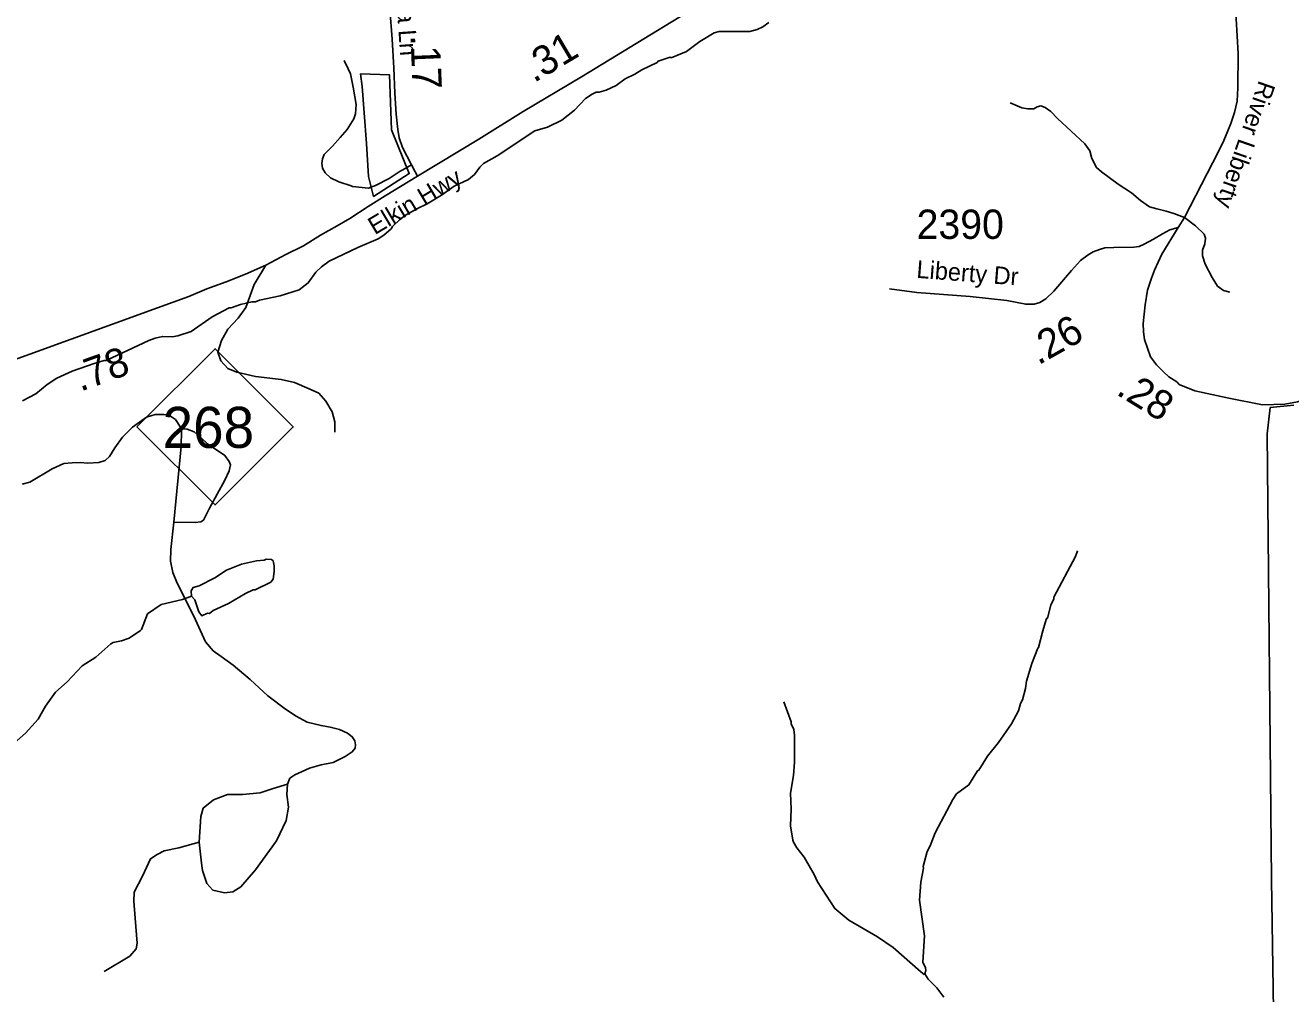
# Model space of a CAD drawing. Extents: x 1248224 to 1454986, y 825081 to 985870.
# Drawn here: x 1377448 to 1382840, y 892948 to 897074 of the extents above; entities that cross this region are included whole.
import ezdxf

# ---------------------------------------------------------------- set-up
doc = ezdxf.new("R2010")
doc.units = 0
for name, color, linetype in [('Exist Boundary Political City Limit New', 7, 'Continuous'), ('Exist Hydrographic Misc Water Feature', 7, 'Continuous'), ('Exist Road Non-System Type 51', 7, 'Continuous'), ('Exist Road Primary NC Attributed', 7, 'Continuous'), ('Exist Road Primary NC Label', 7, 'Continuous'), ('Exist Road Primary NC Mileage Hundredths English Label', 7, 'Continuous'), ('Exist Road Primary NC Shield CELL', 7, 'Continuous'), ('Exist Road Primary NC Shield Number Label', 7, 'Continuous'), ('Exist Road Secondary Mileage Hundredths English Label', 7, 'Continuous'), ('Exist Road Secondary Type 51 Attributed', 7, 'Continuous'), ('Exist Road Secondary Type 51 Label', 7, 'Continuous'), ('Exist Road Secondary Type 51 Number Label', 7, 'Continuous'), ('Map Preparation Boundary City Limit Buffer Line', 7, 'Continuous')]:
    doc.layers.add(name, color=color, linetype=linetype)

msp = doc.modelspace()

# ---------------------------------------------------------------- linework, layer by layer
at = {"layer": 'Exist Boundary Political City Limit New'}
for points in [[(1378876.1, 896866.7), (1379000.5, 896862.3), (1379008.6, 896627.9), (1379084.6, 896442.2), (1378932.5, 896344.7), (1378911.2, 896430), (1378902.1, 896570), (1378892.9, 896701), (1378883.8, 896813.6), (1378876.1, 896866.7)], [(1382778.2, 892136.6), (1382758.2, 893432.8), (1382740.2, 895333.7), (1382752.5, 895446.1)], [(1382752.5, 895446.1), (1382852.9, 895455.2)]]:
    msp.add_lwpolyline(points, dxfattribs=at)
at = {"layer": 'Exist Hydrographic Misc Water Feature'}
for points in [[(1380615.9, 897086.4), (1380591.5, 897066.9), (1380567.2, 897055.4), (1380535.1, 897048.1), (1380405, 897047), (1380383, 897041.5), (1380322.2, 897004.9), (1380265.2, 896962.2), (1380200.6, 896935.5), (1380196.7, 896937.7), (1380144.3, 896920.9), (1380140.2, 896914.9), (1380075.5, 896884.4), (1380045, 896865.1), (1380004.7, 896845.9), (1379966, 896816.8), (1379923.6, 896797.8), (1379893.4, 896788.4), (1379881.4, 896788.7), (1379863.3, 896781.1), (1379834.8, 896761.8), (1379788.1, 896711.9), (1379734.8, 896670), (1379674.1, 896639.3), (1379619.8, 896624.6), (1379459.5, 896518.2), (1379400.8, 896485.6), (1379384.4, 896469.9), (1379361.7, 896438.4), (1379337.3, 896417), (1379275.7, 896387.9), (1379221.5, 896349.9), (1379160.6, 896313.3), (1379119, 896294)], [(1379119, 896294), (1379068, 896265), (1379043.5, 896245.5), (1379012.9, 896216.2), (1379006.7, 896206.4), (1378976, 896179.1), (1378951.7, 896163.6), (1378865, 896127.5), (1378743.6, 896068.3), (1378711.1, 896045), (1378686.6, 896021.5), (1378653.7, 895976.3), (1378615, 895947.2), (1378534.4, 895920.9), (1378446.1, 895902.9), (1378429.9, 895895.3), (1378413.9, 895895.6), (1378365.6, 895884.8), (1378325.3, 895869.6), (1378317.3, 895869.8), (1378244.4, 895831.4), (1378155.1, 895769.4), (1378098.7, 895750.7), (1378074.6, 895747.2), (1378032.6, 895748.1), (1378002.4, 895740.8), (1377974.2, 895731.5), (1377792.3, 895645.5), (1377784.3, 895645.7), (1377742.1, 895632.6), (1377647.4, 895600.8), (1377582.7, 895570.2), (1377542.1, 895543), (1377493.3, 895504.2), (1377436.6, 895473.4)], [(1381931.1, 894834.7), (1381922.6, 894810.9), (1381830.8, 894637), (1381830.6, 894629.1), (1381818.1, 894605.3), (1381805, 894551.7), (1381798.8, 894541.9), (1381783.8, 894494.2), (1381766.2, 894422.6), (1381762.2, 894420.7), (1381736.7, 894355.3), (1381715.1, 894279.8), (1381710.4, 894247.9), (1381697.4, 894200.3), (1381689, 894184.5), (1381680.3, 894152.7), (1381651.1, 894097.3), (1381595.3, 894018.7), (1381548.1, 893959.7), (1381510.9, 893900.6), (1381505.4, 893897.2), (1381469.4, 893837.5), (1381416.6, 893798.8), (1381400, 893775.1), (1381325, 893632.9), (1381303.8, 893577.3), (1381291.3, 893553.6), (1381273.8, 893490.1), (1381275.7, 893482.1), (1381264.4, 893422.3), (1381258.3, 893346.5), (1381279.5, 893194.2), (1381273, 893082.3), (1381284.5, 893058.1), (1381286.2, 893046), (1381281.9, 893032.2)], [(1378156.6, 894642), (1378155.1, 894664.1), (1378163.4, 894677.9), (1378189.5, 894685.3), (1378256.3, 894719.9), (1378305, 894752.8), (1378369.6, 894777.3), (1378433.9, 894791.9), (1378465.9, 894795.2), (1378474, 894799), (1378498, 894798.5), (1378503.9, 894792.3), (1378509.4, 894770.2), (1378508.9, 894746.2), (1378504.2, 894714.4), (1378493.9, 894700.6), (1378427.2, 894668.1), (1378419.2, 894668.3), (1378386.9, 894653), (1378313.9, 894610.7), (1378249.2, 894580.1), (1378233, 894568.4), (1378225, 894568.6), (1378200.7, 894557.1), (1378187.2, 894575.5), (1378170.3, 894625.8), (1378156.6, 894642)], [(1378156.6, 894642), (1378118.3, 894627), (1378027.8, 894606.7), (1377968.9, 894566.3), (1377943.5, 894498.9), (1377939.1, 894495.2), (1377890.7, 894462.1), (1377858.4, 894450.8), (1377822.3, 894443.5), (1377812.1, 894437.8), (1377748.9, 894381.2), (1377690.1, 894344.6), (1377626.6, 894276), (1377577.7, 894233.1), (1377533.9, 894172.6), (1377503.1, 894116.8), (1377449.8, 894058.1), (1377376.4, 893993.7)], [(1380681, 894190.7), (1380711.2, 894106.1), (1380711.1, 894098.1), (1380722.5, 894073.8), (1380726, 894049.7), (1380725.4, 893933.9), (1380722.2, 893878), (1380708.6, 893802.4), (1380712, 893733.5), (1380709.5, 893662.4), (1380718.2, 893602.2), (1380722, 893594.1), (1380735.6, 893569.9), (1380766.6, 893529.2), (1380809.1, 893456.3), (1380824.3, 893424), (1380898, 893310.4), (1380956.9, 893261.2), (1381079.3, 893190.6), (1381146.4, 893145.1), (1381264.1, 893040.6), (1381277.9, 893030.2), (1381281.9, 893032.2)], [(1381281.9, 893032.2), (1381295.5, 893009.9), (1381332.7, 892973.1), (1381361.8, 892932.4)]]:
    msp.add_lwpolyline(points, dxfattribs=at)
at = {"layer": 'Exist Road Non-System Type 51'}
for p, q in [((1378823.6, 896888.6), (1378807.2, 896924.7)), ((1379094.4, 896479.7), (1379056.8, 896458.5))]:
    msp.add_line(p, q, dxfattribs=at)
for points in [[(1378790.5, 896596), (1378820.1, 896629.8), (1378848.7, 896676.1), (1378855.5, 896697.2), (1378858.3, 896736.9), (1378846, 896810.9), (1378833.7, 896866.5), (1378823.6, 896888.6)], [(1381645.3, 896744.2), (1381694.4, 896723), (1381720.3, 896717.7), (1381746.2, 896717.7), (1381759.8, 896727), (1381776.2, 896730.9), (1381793.9, 896724.3), (1381818.4, 896707.1), (1381847, 896676.7), (1381962.9, 896568.3), (1381984.7, 896539.2), (1381992.9, 896506.1), (1382012, 896467.8), (1382033.8, 896449.3), (1382104.6, 896397.7), (1382161.2, 896360), (1382200.7, 896327), (1382238.9, 896300.5), (1382270.2, 896292.6), (1382309.7, 896282), (1382342.4, 896272.8), (1382387.4, 896255.6)], [(1378836.7, 896389.6), (1378784.7, 896407.6), (1378749.2, 896423.5), (1378726.1, 896444.7), (1378715.2, 896465.8), (1378712.4, 896485.6), (1378715.2, 896505.5), (1378722, 896524), (1378757.4, 896558.4), (1378790.5, 896596)], [(1379056.8, 896458.5), (1379046.3, 896452.6), (1378998.6, 896420.9), (1378940, 896391.8), (1378910.1, 896379.9), (1378841.9, 896387.8), (1378836.7, 896389.6)], [(1382387.4, 896255.6), (1382434.4, 896219.2), (1382471.2, 896183.5), (1382476.7, 896166.3), (1382474, 896142.5), (1382464.4, 896116.1), (1382464.4, 896092.3), (1382475.3, 896056.6), (1382505.3, 895999.7), (1382528.5, 895962.7), (1382554.4, 895944.2), (1382580.3, 895936.2)], [(1378472.6, 896051.3), (1378423.5, 895969.3), (1378388.1, 895871.4), (1378355.4, 895826.5), (1378311.8, 895778.9), (1378284.5, 895731.3), (1378268.1, 895681), (1378281.8, 895644), (1378311.8, 895612.3), (1378349.9, 895596.4), (1378429, 895577.9), (1378538, 895564.6), (1378595.2, 895551.4), (1378657.9, 895525), (1378698.8, 895506.5), (1378728.8, 895472.1), (1378756, 895427.1), (1378767, 895384.8), (1378767, 895339.9)], [(1377434.8, 895119), (1377467.5, 895127), (1377562.9, 895183.8), (1377611.9, 895206.3), (1377648.7, 895210.3), (1377682.8, 895211.6), (1377715.5, 895208.9), (1377761.2, 895211.6), (1377788.4, 895219.5), (1377807.5, 895236.7), (1377829.3, 895273.7), (1377862, 895318.7), (1377905.6, 895362.3), (1377964.2, 895404.6), (1378001, 895415.2), (1378039.2, 895415.2), (1378062.4, 895411.3), (1378088.2, 895394.1), (1378110.1, 895362.3), (1378111.8, 895355.1)], [(1378111.8, 895355.1), (1378138.7, 895353.1), (1378167.3, 895341.2), (1378228.6, 895288.3), (1378298.1, 895240.7), (1378317.2, 895215.6), (1378322.7, 895201), (1378317.2, 895175.9), (1378298.1, 895136.2), (1378232.7, 895015.9), (1378208.2, 894965.6), (1378195.9, 894957.7), (1378172.7, 894955.1), (1378081.4, 894956.4)], [(1378111.8, 895355.1), (1378113.5, 895347.8), (1378112.8, 895279), (1378081.4, 894956.4)], [(1378081.4, 894956.4), (1378068.5, 894840), (1378067.1, 894791.1), (1378076.7, 894742.2), (1378095.7, 894697.2), (1378166.6, 894555.7), (1378216.4, 894447.3), (1378249.1, 894408.9), (1378283.1, 894385.1), (1378333.6, 894348.1), (1378407.2, 894286), (1378481.4, 894217.2), (1378556.4, 894160.3), (1378602.7, 894129.9), (1378649.1, 894104.8), (1378709, 894090.3), (1378747.2, 894083.6), (1378786.7, 894073.1), (1378820.8, 894058.5), (1378841.2, 894042.6), (1378852.1, 894025.5), (1378854.9, 894008.3), (1378853.5, 893993.7), (1378841.2, 893977.9), (1378811.2, 893958), (1378759.5, 893932.9), (1378709, 893922.3), (1378660, 893909.1), (1378596.6, 893880), (1378576.2, 893866.8)], [(1378576.2, 893866.8), (1378565.7, 893840.8), (1378562.2, 893796.6), (1378569.2, 893741.9), (1378560.4, 893685.4), (1378518, 893598.8), (1378429.8, 893475.1), (1378366.2, 893402.7), (1378332.7, 893381.5), (1378297.4, 893378), (1378247.9, 893388.6), (1378221.5, 893416.8), (1378203.8, 893473.4), (1378198.5, 893503.4), (1378189.7, 893593.5)], [(1378189.7, 893593.5), (1378196.7, 893703), (1378205.6, 893738.3), (1378249.7, 893773.7), (1378309.7, 893796.6), (1378373.3, 893796.6), (1378449.2, 893803.7), (1378503.9, 893821.4), (1378565.7, 893840.8)], [(1378189.7, 893593.5), (1378103.2, 893568.8), (1378039.6, 893556.4), (1378009.6, 893540.5), (1377981.4, 893522.8), (1377947.9, 893448.6), (1377912.5, 893379.7), (1377910.8, 893342.7), (1377916.1, 893270.2), (1377924.9, 893162.5), (1377921.4, 893139.5), (1377893.1, 893107.7), (1377783.7, 893042.3)]]:
    msp.add_lwpolyline(points, dxfattribs=at)
at = {"layer": 'Exist Road Primary NC Attributed'}
for points in [[(1379119.9, 896430.8), (1379380.9, 896589.4), (1379570.4, 896707.1), (1379817.7, 896853.9), (1380499.1, 897270.4)], [(1376447.5, 895296.1), (1377274.6, 895603), (1378011.9, 895870.1), (1378145.5, 895919), (1378221.8, 895950.8), (1378304.3, 895981.2), (1378386, 896014.2), (1378472.6, 896051.3), (1378559.1, 896097.5), (1378634.1, 896134.6), (1378706.3, 896179.5), (1378777.9, 896219.2), (1378831, 896250.9), (1378908.7, 896302.5), (1378982.3, 896347.5), (1379119.9, 896430.8)]]:
    msp.add_lwpolyline(points, dxfattribs=at)
at = {"layer": 'Exist Road Primary NC Shield CELL'}
msp.add_lwpolyline([(1377923.8, 895363.1), (1378256.8, 895696.1), (1378589.8, 895363.1), (1378256.8, 895030.1)], close=True, dxfattribs=at)
at = {"layer": 'Exist Road Secondary Type 51 Attributed'}
for points in [[(1382360.8, 896212.6), (1382387.4, 896255.6), (1382533.2, 896535.9), (1382555.7, 896582.8), (1382572.6, 896623.8), (1382585.2, 896655.5), (1382600.7, 896701.8), (1382611.6, 896750.8), (1382614.3, 896807.6), (1382615.7, 896954.4), (1382598.7, 897250), (1382574.8, 897538.9), (1382563.2, 897726), (1382544.2, 897892.6), (1382526.4, 897933.6), (1382503.3, 897962.7), (1382462.4, 898007.6), (1382350.6, 898109.5), (1382288.2, 898157.9), (1382246, 898201.5), (1382204.9, 898246.2), (1382171.7, 898274.9)], [(1379119.9, 896430.8), (1379109.4, 896449.3), (1379094.4, 896479.7), (1379056.2, 896553.7), (1379041.9, 896594.7), (1379035.1, 896629.8), (1379029, 896695.2), (1379022.8, 896785.2), (1379018.4, 896892.3), (1379011.2, 897015.2), (1379002, 897142.2), (1378995.6, 897236.1), (1378995.6, 897268.5), (1378996, 897318.8)], [(1382360.8, 896212.6), (1382325.4, 896202), (1382294.1, 896186.1), (1382255.9, 896162.3), (1382216.4, 896141.2), (1382194.6, 896131.9), (1382171.4, 896128), (1382086.9, 896126.6), (1382048.8, 896125.3), (1382025.6, 896118.7), (1381998.3, 896108.1), (1381976.5, 896096.2), (1381945.2, 896072.4), (1381905.7, 896028.8), (1381830.7, 895941.5), (1381797.3, 895907.8), (1381771.4, 895893.2), (1381746.9, 895885.3), (1381711.4, 895885.3), (1381631, 895901.2), (1381474.3, 895918.4), (1381247.4, 895934.9), (1381130.2, 895950.8)], [(1383204.9, 895613.8), (1383047.3, 895536.2), (1382954, 895500.4), (1382915.7, 895485.2), (1382869.2, 895470.1), (1382814.7, 895460.2), (1382720, 895456.9), (1382576.9, 895484.6), (1382431, 895516.4), (1382365.6, 895544.1), (1382354.7, 895554.9), (1382321.1, 895575.6), (1382297.6, 895598.1), (1382268.1, 895626.7), (1382242.8, 895661.2), (1382217.1, 895735.9), (1382213, 895767.6), (1382211.6, 895803.3), (1382220.5, 895883.3), (1382230, 895945.5), (1382246.4, 895997), (1382260, 896030.1), (1382291.3, 896098.9), (1382360.8, 896212.6)]]:
    msp.add_lwpolyline(points, dxfattribs=at)
at = {"layer": 'Map Preparation Boundary City Limit Buffer Line'}
for points in [[(1378876.1, 896866.7), (1379000.5, 896862.3), (1379008.6, 896627.9), (1379084.6, 896442.2), (1378932.5, 896344.7), (1378911.2, 896430), (1378902.1, 896570), (1378892.9, 896701), (1378883.8, 896813.6), (1378876.1, 896866.7)], [(1382778.2, 892136.6), (1382758.2, 893432.8), (1382740.2, 895333.7), (1382752.5, 895446.1)], [(1382752.5, 895446.1), (1382852.9, 895455.2)]]:
    msp.add_lwpolyline(points, dxfattribs=at)

# ---------------------------------------------------------------- texts
at = {"layer": 'Exist Road Primary NC Label'}
msp.add_text('Elkin Hwy', height=75, rotation=30.7141, dxfattribs=at).set_placement((1378937.5, 896179.3))
at = {"layer": 'Exist Road Primary NC Mileage Hundredths English Label'}
for s, rotation, p in [('.31', 30.684, (1379615.5, 896827)), ('.78', 19.7376, (1377683, 895512.8))]:
    msp.add_text(s, height=125, rotation=rotation, dxfattribs=at).set_placement(p)
at = {"layer": 'Exist Road Primary NC Shield Number Label'}
msp.add_text('268', height=175, dxfattribs=at).set_placement((1378033, 895273.4))
at = {"layer": 'Exist Road Secondary Mileage Hundredths English Label'}
for s, rotation, p in [('.17', 272.3679, (1379089.3, 897031.8)), ('.26', 29.3245, (1381764.6, 895624.1)), ('.28', 328.3643, (1382092.2, 895503.7))]:
    msp.add_text(s, height=125, rotation=rotation, dxfattribs=at).set_placement(p)
at = {"layer": 'Exist Road Secondary Type 51 Label'}
for s, rotation, p in [('Vista Ln', 274.0206, (1379020.5, 897303.3)), ('River Liberty', 250.8152, (1382705.5, 896842.7)), ('Liberty Dr', 355.6614, (1381243.8, 895998.2))]:
    msp.add_text(s, height=75, rotation=rotation, dxfattribs=at).set_placement(p)
at = {"layer": 'Exist Road Secondary Type 51 Number Label'}
msp.add_text('2390', height=125, dxfattribs=at).set_placement((1381246.2, 896163.8))

doc.saveas('drawing.dxf')
